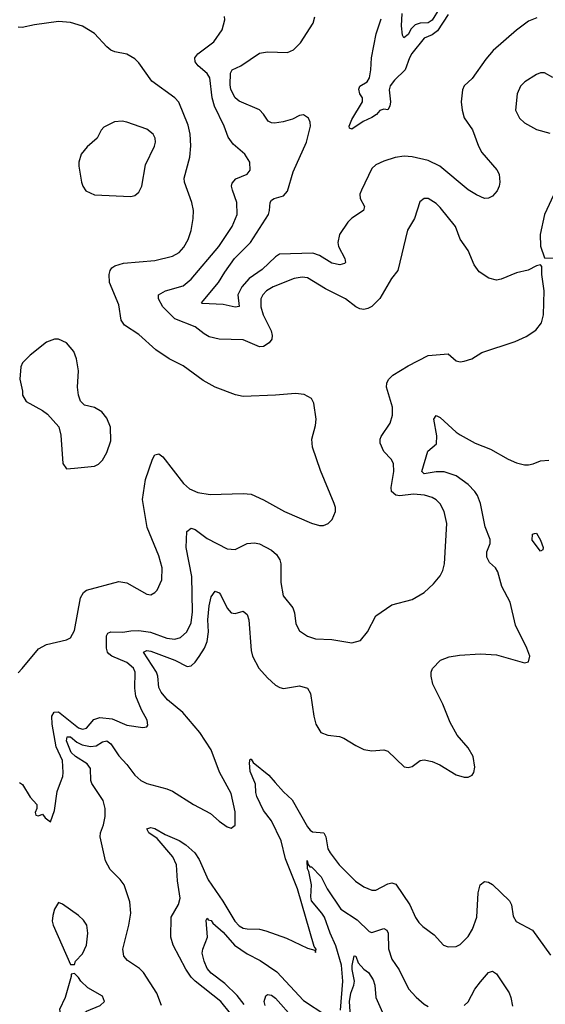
# Model space of a CAD drawing. Header units: inches. Extents: x 1173000 to 1307049, y 522583 to 678455.
# Tile 407 of 617: x 1260177 to 1262793, y 608895 to 613800. Entities that reach past the tile are written whole.
import ezdxf

# ---------------------------------------------------------------- set-up
doc = ezdxf.new("R2010")
doc.units = ezdxf.units.IN
doc.header["$MEASUREMENT"] = 0
doc.layers.add('B2660', color=7, linetype='Continuous')
doc.layers.add('B2661', color=7, linetype='Continuous')

msp = doc.modelspace()

# ---------------------------------------------------------------- linework, layer by layer
at = {"layer": 'B2660', "color": 5}
for points, elevation in [([(1260176.3, 610000), (1260190.5, 609990), (1260230, 609926.8), (1260262, 609890), (1260262, 609870), (1260254, 609850), (1260258, 609838), (1260270, 609834), (1260290, 609842), (1260303.5, 609823.5), (1260330, 609804.7), (1260350, 609861), (1260364.4, 609955.6), (1260380.9, 610000)], 940), ([(1260882.6, 608890), (1260859.8, 608950), (1260793.1, 609053.1), (1260772.9, 609072.9), (1260713.2, 609113.2), (1260695.7, 609135.7), (1260691, 609170), (1260720.5, 609290), (1260729.8, 609350), (1260725.8, 609405.8), (1260696.8, 609490), (1260677.3, 609517.3), (1260627.5, 609567.5), (1260604.8, 609610), (1260577.3, 609730), (1260578.7, 609750), (1260593.7, 609790), (1260602.1, 609830), (1260602.3, 609870), (1260592, 609910), (1260535.3, 609995.3), (1260533.7, 610000)], 920), ([(1260800.2, 610000), (1260810, 609995.1), (1260909, 609969), (1260937.3, 609957.3), (1261042.4, 609890), (1261126.2, 609846.2), (1261170, 609807.2), (1261210, 609779.5), (1261230, 609772.7), (1261250, 609787.3), (1261250, 609854), (1261230, 609945.1), (1261199.9, 610000)], 920), ([(1261225.6, 608850), (1261177.4, 608910), (1261050, 609010.8), (1261030, 609030.9), (1261004.6, 609070), (1260941.5, 609190), (1260929.9, 609230), (1260930.7, 609330), (1260967.7, 609392.3), (1260975.3, 609424.7), (1260962.4, 609510), (1260957.3, 609590), (1260939.3, 609630), (1260861.4, 609721.4), (1260819.8, 609750), (1260809.7, 609770), (1260830, 609776.6), (1260850, 609771.5), (1260900.9, 609740.9), (1260970, 609711.7), (1261003.6, 609690), (1261049, 609650), (1261070, 609617.1), (1261115.5, 609515.5), (1261188.9, 609408.9), (1261248.4, 609310), (1261270, 609286), (1261290, 609275.3), (1261310, 609271.5), (1261370, 609270.1), (1261402, 609262), (1261505, 609225), (1261610, 609174.9), (1261645.4, 609165.4), (1261650, 609154), (1261652.3, 609170), (1261642.7, 609182.7), (1261559, 609470), (1261499.6, 609619.6), (1261478.7, 609710), (1261430.8, 609810), (1261390, 609860.2), (1261357.6, 609930), (1261351.7, 609950), (1261351.5, 609991.5), (1261347.9, 610000)], 880), ([(1261449, 610000), (1261490, 609953.8), (1261533.4, 609913.4), (1261610, 609779.6), (1261623.4, 609763.4), (1261635.2, 609755.2), (1261690.1, 609750.1), (1261700.5, 609730), (1261710.1, 609670.1), (1261721.6, 609650), (1261766.5, 609590), (1261848, 609508), (1261890, 609479.7), (1261930, 609464.7), (1261950, 609463.8), (1262010, 609494.8), (1262030, 609499.7), (1262050, 609494), (1262119.7, 609390), (1262147.6, 609327.6), (1262163.2, 609303.2), (1262183.2, 609283.2), (1262240.7, 609240.7), (1262287.3, 609190), (1262310, 609181.6), (1262350, 609183), (1262370, 609193), (1262410, 609233.7), (1262431.4, 609270), (1262452.2, 609330), (1262459.5, 609450), (1262469.2, 609490.8), (1262490, 609506.3), (1262510, 609504.4), (1262530, 609492.3), (1262614.7, 609410), (1262624.3, 609390), (1262633.9, 609333.9), (1262647.5, 609307.5), (1262730, 609264.9), (1262819.5, 609139.5)], 880), ([(1261773.2, 608866.8), (1261785.9, 609010), (1261778.8, 609090), (1261750, 609186.4), (1261721.6, 609250), (1261693.8, 609330), (1261681.7, 609350), (1261629.9, 609410), (1261625.6, 609430), (1261628.9, 609490), (1261616.9, 609556.9), (1261609.1, 609570.9), (1261608.7, 609611.3), (1261612.3, 609592.3), (1261620.8, 609580.8), (1261630, 609579.6), (1261677.2, 609530), (1261707.1, 609470), (1261775.5, 609370), (1261856.6, 609316.6), (1261917.3, 609257.3), (1261930, 609253.2), (1261990, 609272.7), (1262004.2, 609264.2), (1262010.6, 609250), (1262012.4, 609172.4), (1262030, 609119.5), (1262066.4, 609066.4), (1262112.4, 608972.4), (1262150, 608930.3), (1262190, 608895.6), (1262210, 608884)], 860), ([(1261294.1, 608894.1), (1261259, 608939), (1261198.6, 608998.5), (1261129.8, 609050), (1261110, 609073.6), (1261095, 609110), (1261085.6, 609150), (1261088.6, 609170), (1261112.6, 609230), (1261104.8, 609315.2), (1261110, 609324.7), (1261115.5, 609315.5), (1261130, 609313.4), (1261139, 609299), (1261190, 609255.1), (1261246.2, 609190), (1261310, 609146.5), (1261374.3, 609114.3), (1261457.1, 609057.1), (1261590, 608914.2), (1261700.9, 608840.9)], 860), ([(1261824.6, 608810), (1261817.9, 608910), (1261826, 608950), (1261841, 608990), (1261842.8, 609010), (1261831.2, 609068.8), (1261832, 609088), (1261842.7, 609137.3), (1261850, 609135.5), (1261862.1, 609102.1), (1261889.6, 609069.6), (1261913.4, 609053.4), (1261936.7, 609016.7), (1261944.1, 608990), (1261949, 608930), (1262002.6, 608810)], 840), ([(1262390, 608888.8), (1262410, 608908.4), (1262443.1, 608970), (1262470, 609007), (1262510, 609053.4), (1262530, 609060.7), (1262550, 609047.3), (1262612.7, 608952.7), (1262622, 608930), (1262630, 608886.8)], 860), ([(1261398.4, 608890), (1261394.5, 608910), (1261402.2, 608937.7), (1261410, 608943.8), (1261430, 608940.8), (1261450, 608925.2), (1261542.2, 608822.2)], 840)]:
    msp.add_lwpolyline(points, dxfattribs=dict(at, elevation=elevation))
at = {"layer": 'B2660', "color": 5, "elevation": 940}
for points in [[(1260370, 609402), (1260350.6, 609369.4), (1260342, 609338), (1260338.9, 609310), (1260343.1, 609290), (1260430, 609094), (1260450, 609094), (1260455.3, 609110), (1260490, 609146.8), (1260509.7, 609190.3), (1260516.8, 609250), (1260511, 609290), (1260494.9, 609314.9), (1260470, 609337.6), (1260390, 609394)], [(1260450, 609048), (1260434, 609046), (1260434, 609034), (1260404, 608930), (1260374.8, 608870), (1260390, 608794), (1260412, 608792), (1260430, 608796), (1260510, 608860.5), (1260578, 608890), (1260599, 608910), (1260590, 608935.3), (1260516.6, 608976.6), (1260481.2, 609010), (1260470, 609028.7)]]:
    msp.add_lwpolyline(points, close=True, dxfattribs=at)
at = {"layer": 'B2661', "color": 5}
for points, elevation in [([(1260380.9, 610000), (1260392, 610030), (1260394.2, 610050), (1260390.8, 610109.2), (1260357.8, 610177.8), (1260338.6, 610290), (1260337.5, 610330), (1260349, 610351), (1260370, 610351.4), (1260470, 610273.2), (1260490, 610266), (1260510, 610270.3), (1260546.4, 610313.6), (1260575.6, 610324.4), (1260637.3, 610317.3), (1260710, 610285.3), (1260790, 610274.8), (1260810, 610278), (1260814.8, 610285.2), (1260811.6, 610310), (1260782.8, 610362.8), (1260755.3, 610430), (1260749.8, 610470), (1260751.3, 610550), (1260742.9, 610570), (1260710, 610598.4), (1260635.1, 610630), (1260621.2, 610641.2), (1260614.5, 610650), (1260609.9, 610669.9), (1260608.6, 610731.4), (1260616.5, 610743.5), (1260630, 610751.1), (1260690, 610748.6), (1260730, 610756.1), (1260770, 610757.1), (1260828.8, 610748.8), (1260910, 610719.4), (1260950, 610714), (1260977.5, 610722.5), (1261009.7, 610750), (1261030, 610796.3), (1261037.8, 610850), (1261033.2, 611026.8), (1261005.8, 611170), (1261009, 611251), (1261030, 611267), (1261050, 611260.3), (1261110, 611215), (1261210, 611164.2), (1261250, 611160.4), (1261310, 611190.4), (1261346.3, 611193.7), (1261370, 611188.8), (1261430, 611158.3), (1261455.3, 611135.3), (1261472.6, 611110), (1261477.6, 611090), (1261476.3, 610996.3), (1261489.1, 610930), (1261535.8, 610870), (1261545.3, 610845.2), (1261552, 610790), (1261570, 610755.5), (1261610, 610728.9), (1261650, 610716.5), (1261730, 610712.7), (1261830, 610696.5), (1261872.7, 610707.3), (1261907.8, 610750), (1261950, 610830.7), (1262030, 610884.9), (1262130, 610912.2), (1262190, 610946.7), (1262236.2, 610990), (1262269.6, 611030), (1262283.3, 611056.7), (1262291.3, 611090), (1262303.1, 611290), (1262290, 611349.3), (1262270, 611387.6), (1262250, 611408), (1262230, 611419.7), (1262191.8, 611431.8), (1262136.6, 611436.6), (1262068.7, 611428.7), (1262050, 611431.2), (1262027.1, 611450), (1262025.3, 611470), (1262039.8, 611550), (1262036.9, 611590), (1262026.3, 611610), (1261989.1, 611649.1), (1261970.9, 611690), (1261971, 611710), (1261976.5, 611723.5), (1262020.5, 611790), (1262032.8, 611830), (1262032.6, 611870), (1262003.6, 611970), (1262005.1, 611990), (1262012.9, 612007.1), (1262035.1, 612030), (1262110, 612076.3), (1262210, 612126.8), (1262310, 612134.8), (1262350, 612101), (1262370, 612096), (1262390, 612098.8), (1262428, 612110), (1262478, 612142), (1262643.3, 612196.7), (1262698.8, 612221.2), (1262745.9, 612254.1), (1262774.7, 612290), (1262784.4, 612330), (1262788.2, 612450), (1262776.2, 612530), (1262775.3, 612570), (1262770, 612578), (1262750, 612573.2), (1262708.5, 612551.5), (1262650, 612538.9), (1262573.2, 612506.8), (1262550, 612502.3), (1262511.7, 612511.7), (1262464.1, 612544.1), (1262439.1, 612579.1), (1262410, 612649.4), (1262370, 612706.6), (1262346, 612770), (1262270, 612865.1), (1262250, 612884.2), (1262210, 612909.5), (1262190.6, 612909.4), (1262168.1, 612891.9), (1262142.4, 612810), (1262108.1, 612751.9), (1262058.4, 612550), (1262027, 612510), (1261969.1, 612410.9), (1261930, 612371.8), (1261910, 612361.3), (1261890, 612356.9), (1261870, 612359.8), (1261850.5, 612369.5), (1261798, 612410), (1261699.9, 612459.9), (1261610, 612514), (1261582.3, 612517.7), (1261544, 612510), (1261438, 612470), (1261405.7, 612450), (1261386.5, 612430), (1261376.9, 612410), (1261377.5, 612370), (1261389.5, 612330), (1261428.7, 612250), (1261433.4, 612226.6), (1261431.7, 612208.3), (1261419.5, 612190), (1261390, 612171.2), (1261370, 612169.8), (1261290, 612204.6), (1261170, 612208.9), (1261120.2, 612220.2), (1261094.5, 612234.5), (1261050.5, 612270.5), (1260949, 612309), (1260888.7, 612370), (1260867.7, 612410), (1260868.4, 612430), (1260902, 612450), (1260990, 612473.4), (1261030, 612507.2), (1261168.6, 612670), (1261235, 612770), (1261258.7, 612830), (1261258.4, 612890), (1261236.5, 612950), (1261231.8, 612970), (1261234, 612986), (1261252.5, 613007.5), (1261310, 613030.5), (1261324.2, 613050), (1261322.4, 613090), (1261297.6, 613130), (1261239.8, 613179.8), (1261214.6, 613214.6), (1261195.3, 613270), (1261146.2, 613370), (1261135.4, 613410), (1261123.7, 613510), (1261110, 613532.7), (1261066.2, 613570), (1261049.9, 613589.9), (1261048.6, 613610), (1261063.1, 613630), (1261144, 613690), (1261184.7, 613750), (1261198.4, 613798.4), (1261196.2, 613816.2)], 940), ([(1262751, 613810), (1262710, 613792.6), (1262650, 613747.6), (1262533.5, 613646.5), (1262496.5, 613603.5), (1262430, 613507.6), (1262388.7, 613470), (1262380.9, 613450), (1262374.4, 613390), (1262378.8, 613350), (1262390, 613310.6), (1262430.9, 613250.9), (1262460.7, 613170), (1262477.6, 613137.6), (1262551.7, 613051.7), (1262562.8, 613030), (1262567.6, 612990), (1262563.6, 612970), (1262552.9, 612947.1), (1262530, 612921.3), (1262510, 612911.1), (1262490, 612909.7), (1262450, 612927.6), (1262410, 612953.1), (1262268.6, 613070), (1262210, 613098.4), (1262130, 613116.5), (1262090, 613119.9), (1262046.5, 613113.5), (1261990, 613094.5), (1261950, 613076.5), (1261930, 613059.2), (1261878.3, 612950), (1261870.3, 612930), (1261871.6, 612910), (1261892.6, 612870), (1261888.8, 612850), (1261830, 612811.5), (1261810, 612791.7), (1261768.9, 612730), (1261759.8, 612690), (1261763.3, 612670), (1261795.9, 612610), (1261799, 612590), (1261794.5, 612585.5), (1261770, 612579.4), (1261730, 612586.9), (1261670, 612625.4), (1261636.5, 612636.5), (1261470, 612631.5), (1261450, 612618), (1261383.9, 612556.1), (1261318.7, 612510), (1261282.7, 612470), (1261263.2, 612430), (1261269, 612371), (1261250, 612367.7), (1261190, 612381.9), (1261085.8, 612385.8), (1261082, 612390), (1261166.5, 612490), (1261197.5, 612542.5), (1261246, 612610), (1261326.1, 612690), (1261414.9, 612830), (1261421.1, 612850), (1261423.2, 612890), (1261430, 612900.8), (1261444.2, 612910), (1261490, 612923.2), (1261510, 612945.3), (1261538.3, 613041.7), (1261605.3, 613190), (1261623.8, 613270), (1261623.1, 613290), (1261614.5, 613310), (1261590, 613325.7), (1261570, 613322.3), (1261535.1, 613304.9), (1261488.2, 613291.8), (1261445.3, 613285.3), (1261430, 613285.8), (1261413.7, 613293.7), (1261389.8, 613330), (1261370.3, 613350.3), (1261270, 613394.9), (1261250, 613411.4), (1261227.7, 613452.3), (1261224.3, 613475.7), (1261226.2, 613533.8), (1261235.1, 613550), (1261277.7, 613570), (1261370, 613632.4), (1261410, 613640.2), (1261510, 613636.9), (1261540.7, 613650), (1261574.6, 613685.4), (1261637.2, 613782.7), (1261646.3, 613813.7)], 920), ([(1262310, 613825.9), (1262256.3, 613743.7), (1262230, 613723.9), (1262190, 613707.1), (1262129, 613631), (1262117.1, 613610), (1262095.9, 613550), (1262041.9, 613498.1), (1262020.7, 613470), (1262015.6, 613450), (1262021.9, 613390), (1262019.2, 613370), (1262010, 613351.6), (1261990, 613353.5), (1261970, 613347.3), (1261952.9, 613327), (1261930, 613312.1), (1261887.3, 613292.7), (1261830, 613254.2), (1261819, 613259), (1261817.1, 613270), (1261830, 613302.4), (1261883.4, 613390), (1261883.2, 613410), (1261869.3, 613430), (1261865.8, 613454.2), (1261870.9, 613469.1), (1261907.1, 613490), (1261917.8, 613510), (1261925.1, 613550), (1261928.2, 613610), (1261950.8, 613730), (1261976.3, 613803.7)], 880), ([(1262265.5, 613854.5), (1262230, 613797.1), (1262210, 613784.3), (1262170, 613782.1), (1262146, 613774), (1262125.9, 613754.1), (1262110, 613726), (1262089.2, 613709.2), (1262083.2, 613723.2), (1262077, 613770), (1262081.3, 613830)], 860), ([(1260170, 610546.8), (1260190, 610567.3), (1260270, 610666.8), (1260310, 610687.3), (1260410, 610711), (1260430, 610721), (1260450, 610758), (1260479.6, 610920.4), (1260494, 610946), (1260510, 610958.5), (1260670, 611002), (1260710, 610995.2), (1260810, 610938.7), (1260830, 610935.8), (1260850, 610946), (1260861.5, 610958.5), (1260885.1, 611010), (1260886.6, 611070), (1260869.8, 611130), (1260811.1, 611270), (1260787.6, 611410), (1260803.8, 611510), (1260837.7, 611610), (1260850, 611632.2), (1260870, 611638), (1260890, 611622), (1260991.6, 611490), (1261022.9, 611462.9), (1261064.5, 611444.4), (1261124.4, 611435.6), (1261290, 611440.2), (1261330, 611436.5), (1261390, 611408.8), (1261495.5, 611350), (1261630, 611292.2), (1261670, 611280.5), (1261690, 611280.5), (1261713.2, 611290), (1261732.3, 611310), (1261749.5, 611350), (1261749.6, 611370), (1261742.9, 611390), (1261674.9, 611554.9), (1261635.1, 611670), (1261631.3, 611710), (1261650, 611778), (1261652.8, 611810), (1261640.7, 611890), (1261630, 611912.7), (1261593.4, 611933.4), (1261550, 611938.4), (1261450.4, 611929.7), (1261290, 611923.5), (1261250.9, 611930.9), (1261150, 611969.7), (1261090, 612002.6), (1260990, 612075.8), (1260921.2, 612110), (1260855.2, 612155.2), (1260770, 612232.3), (1260698.5, 612278.5), (1260682.4, 612302.4), (1260670, 612379), (1260624.5, 612490), (1260622, 612530), (1260627, 612550), (1260636.3, 612563.7), (1260650, 612573.7), (1260693.6, 612586.4), (1260850, 612600.8), (1260938, 612622), (1260970, 612640.9), (1260993.9, 612666.1), (1261015.3, 612704.7), (1261029.8, 612750), (1261040.8, 612810), (1261042.7, 612850), (1261033.7, 612890), (1260997.6, 612990), (1260995.3, 613010), (1261024.4, 613115.6), (1261028.5, 613171.5), (1261026.1, 613230), (1261015.3, 613275.3), (1260968.5, 613388.5), (1260949.9, 613409.9), (1260834.4, 613494.4), (1260770, 613585.1), (1260750, 613605.6), (1260710, 613627.8), (1260650, 613639.7), (1260630, 613648.2), (1260610, 613664.2), (1260550, 613731.5), (1260490, 613767.8), (1260430, 613786.6), (1260370, 613791.2), (1260250, 613774.7), (1260190, 613761.3), (1260170, 613762)], 960), ([(1262830, 613512.7), (1262790, 613535.1), (1262770, 613534.5), (1262750, 613527), (1262690.6, 613490), (1262670, 613469.3), (1262654, 613430), (1262645.3, 613350), (1262664.9, 613310), (1262690, 613286.7), (1262750, 613253.7), (1262815.4, 613235.4)], 940), ([(1262844.9, 612950), (1262790, 612829), (1262767.6, 612730), (1262770, 612672), (1262790, 612614), (1262930, 612608.5)], 940), ([(1261199.9, 610000), (1261171.6, 610051.6), (1261130, 610162.3), (1261074.3, 610250), (1260988.4, 610348.4), (1260912.7, 610412.7), (1260881.3, 610450), (1260870, 610474), (1260864.3, 610530), (1260858, 610550), (1260792.6, 610650), (1260810, 610657), (1260830, 610654.4), (1260949.8, 610609.8), (1261010, 610578.1), (1261030, 610581.4), (1261050, 610599.4), (1261070, 610627.2), (1261096.3, 610670), (1261110, 610703.2), (1261117, 610750), (1261113.6, 610810), (1261120, 610880), (1261130, 610924.6), (1261150, 610952.7), (1261170, 610944.7), (1261176.5, 610936.5), (1261210, 610868.9), (1261230, 610844.9), (1261250, 610842.3), (1261290, 610853.7), (1261310, 610837.1), (1261318.4, 610810), (1261330, 610658), (1261336.6, 610630), (1261367.9, 610570), (1261410, 610521.1), (1261450, 610484.9), (1261472.6, 610472.6), (1261490, 610469.1), (1261570, 610482.4), (1261610.4, 610470), (1261624, 610444), (1261640.3, 610330), (1261650.3, 610290.3), (1261676.3, 610250), (1261710, 610235.3), (1261769.1, 610229.1), (1261790, 610221.7), (1261850, 610183.7), (1261890, 610164.9), (1261930, 610157.6), (1261990, 610163), (1262010, 610156.3), (1262090, 610078.8), (1262110, 610074.8), (1262130, 610080.7), (1262169.6, 610110.4), (1262190, 610113), (1262230, 610104.4), (1262268.8, 610088.8), (1262350, 610039.1), (1262390, 610027.3), (1262410, 610027.3), (1262430, 610036), (1262438, 610050), (1262443.3, 610076.7), (1262433.7, 610130), (1262410, 610173.6), (1262355.3, 610235.3), (1262319.4, 610299.4), (1262283.5, 610390), (1262233.5, 610490), (1262224.4, 610530), (1262225.4, 610550), (1262232.2, 610567.8), (1262272.3, 610610), (1262314.5, 610625.5), (1262365.6, 610634.4), (1262470, 610641.1), (1262550, 610636.9), (1262690, 610596), (1262710, 610602), (1262716, 610630), (1262700.9, 610670), (1262644.1, 610784.1), (1262617.9, 610897.9), (1262576.1, 610976.1), (1262556.4, 611050), (1262545.7, 611070), (1262515.6, 611095.6), (1262502.9, 611122.9), (1262501.6, 611150), (1262519.1, 611190), (1262518.7, 611210), (1262493.8, 611273.8), (1262470, 611389.3), (1262455.2, 611430), (1262442.8, 611450), (1262410, 611484.6), (1262350, 611528.5), (1262290, 611547.5), (1262250, 611547.6), (1262190, 611537.8), (1262178.1, 611550), (1262208.2, 611650), (1262252.2, 611687.8), (1262253.5, 611726.5), (1262239.2, 611810), (1262250, 611828.4), (1262270, 611819.1), (1262350, 611745), (1262370, 611731.8), (1262444.9, 611690), (1262520.6, 611660.6), (1262608.2, 611610), (1262650, 611592.9), (1262690, 611583.1), (1262710, 611583.1), (1262732.8, 611587.2), (1262770, 611603), (1262810, 611606.4)], 920), ([(1260533.7, 610000), (1260530.4, 610010.3), (1260529, 610070), (1260512.9, 610093), (1260454.8, 610130), (1260434, 610150), (1260410, 610207.6), (1260412.7, 610227.3), (1260430, 610228.4), (1260461.7, 610201.7), (1260487.2, 610187.2), (1260530, 610180.3), (1260557.2, 610182.8), (1260590, 610202.5), (1260610, 610208.1), (1260630, 610193), (1260670, 610133.8), (1260710.4, 610090.4), (1260750, 610037.4), (1260780.2, 610010), (1260800.2, 610000)], 920), ([(1261347.9, 610000), (1261324.9, 610055.1), (1261321.7, 610098.3), (1261324, 610116), (1261330, 610117), (1261339.5, 610099.5), (1261416.6, 610036.6), (1261449, 610000)], 880)]:
    msp.add_lwpolyline(points, dxfattribs=dict(at, elevation=elevation))
for points, elevation in [([(1260686.3, 613293.7), (1260648.9, 613291.1), (1260595.3, 613264.7), (1260583, 613250), (1260562.8, 613210), (1260512.7, 613167.3), (1260482.8, 613130), (1260471, 613091), (1260470.8, 613070), (1260484.9, 612990), (1260490.7, 612970), (1260506.7, 612946.7), (1260550, 612927.3), (1260730, 612919.5), (1260750, 612923.7), (1260770, 612941.6), (1260784.7, 612970), (1260803.7, 613076.3), (1260848.2, 613170), (1260852.8, 613190), (1260851.3, 613210), (1260841.6, 613230), (1260810, 613254), (1260710, 613289.8)], 980), ([(1260370, 612209.2), (1260350, 612209.2), (1260310, 612194), (1260230, 612129.2), (1260191, 612090), (1260182.8, 612070), (1260178, 612010), (1260191.3, 611950), (1260191.3, 611930), (1260210, 611898), (1260290, 611854), (1260315.3, 611835.3), (1260371.9, 611771.9), (1260381.6, 611730), (1260391.3, 611590), (1260410, 611562), (1260450, 611566), (1260550, 611576), (1260570, 611586), (1260590, 611606), (1260610, 611644.7), (1260630, 611702), (1260629.5, 611769.5), (1260610, 611815.3), (1260586.3, 611846.3), (1260550, 611868.7), (1260500.2, 611880.2), (1260480.2, 611900.2), (1260469.1, 611929.1), (1260465.2, 611970), (1260469.3, 612050.7), (1260459.5, 612110), (1260447, 612147), (1260409.5, 612189.5)], 980), ([(1262770, 611151.8), (1262728, 611208), (1262730, 611236.9), (1262738.9, 611241.1), (1262750, 611242.7), (1262770, 611207.4), (1262782.5, 611170), (1262781.1, 611158.9)], 880)]:
    msp.add_lwpolyline(points, close=True, dxfattribs=dict(at, elevation=elevation))

doc.saveas('drawing.dxf')
